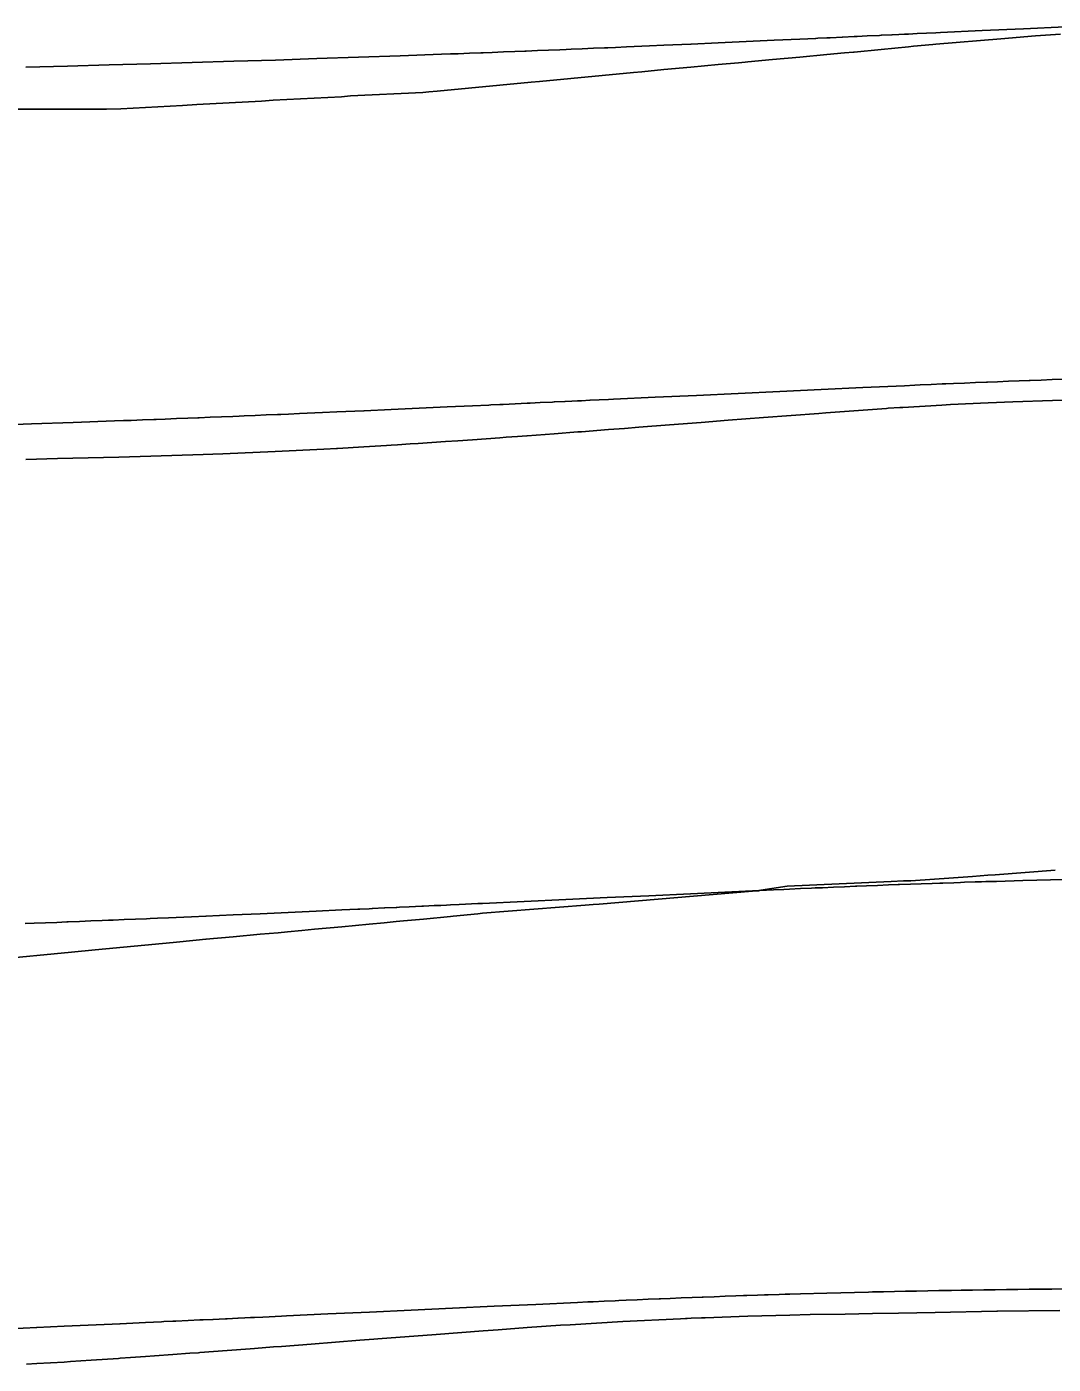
# Model space of a CAD drawing. Extents: x -70 to 701944, y -4 to 666871.
# Drawn here: x 697823.7 to 698070.7, y 666508.1 to 666829.7 of the extents above; entities that cross this region are included whole.
import ezdxf

# ---------------------------------------------------------------- set-up
doc = ezdxf.new("R2010")
doc.units = 0
for name, color, linetype in [('R_Fin Surface', 7, 'Continuous'), ('R_No Plot', 7, 'Continuous'), ('T_Notes', 7, 'Continuous')]:
    doc.layers.add(name, color=color, linetype=linetype)

msp = doc.modelspace()

# ---------------------------------------------------------------- linework, layer by layer
at = {"layer": 'R_Fin Surface'}
for points in [[(697823.54, 666820), (697833.54, 666820.26), (697843.54, 666820.52), (697853.54, 666820.79), (697863.54, 666821.08), (697873.54, 666821.39), (697883.54, 666821.7), (697893.54, 666822.03), (697903.54, 666822.37), (697913.54, 666822.72), (697923.54, 666823.08), (697925.71, 666823.16), (697927.53, 666823.23), (697930.26, 666823.33), (697932.98, 666823.44), (697933.54, 666823.46), (697935.71, 666823.54), (697938.43, 666823.65), (697941.15, 666823.75), (697943.54, 666823.85), (697943.87, 666823.86), (697946.58, 666823.97), (697949.29, 666824.08), (697951.99, 666824.19), (697953.54, 666824.25), (697954.68, 666824.3), (697957.37, 666824.41), (697960.04, 666824.52), (697962.71, 666824.63), (697963.54, 666824.67), (697965.37, 666824.74), (697968.02, 666824.86), (697973.54, 666825.09), (697976.97, 666825.24), (697976.97, 666825.24), (697976.98, 666825.24), (697983.52, 666825.53), (697983.52, 666825.53), (697983.54, 666825.53), (697990.06, 666825.83), (697990.06, 666825.83), (698003.54, 666826.45), (698003.55, 666826.45), (698009.68, 666826.74), (698013.54, 666826.91), (698013.54, 666826.91), (698014.04, 666826.94), (698014.04, 666826.94), (698014.05, 666826.94), (698016.23, 666827.04), (698016.99, 666827.07), (698016.99, 666827.07), (698016.99, 666827.07), (698019.95, 666827.21), (698019.95, 666827.21), (698022.77, 666827.34), (698022.92, 666827.35), (698023.54, 666827.38), (698023.54, 666827.38), (698025.9, 666827.49), (698025.9, 666827.49), (698025.91, 666827.49), (698028.9, 666827.63), (698029.31, 666827.65), (698029.31, 666827.65), (698031.89, 666827.77), (698031.9, 666827.77), (698031.9, 666827.77), (698033.54, 666827.84), (698034.9, 666827.91), (698034.9, 666827.91), (698034.9, 666827.91), (698035.85, 666827.95), (698037.91, 666828.05), (698037.91, 666828.05), (698037.92, 666828.05), (698042.39, 666828.26), (698043.54, 666828.31), (698053.54, 666828.77), (698063.54, 666829.24), (698073.54, 666829.7)], [(697814.87, 666733.84), (697824.87, 666734.18), (697834.87, 666734.54), (697844.87, 666734.9), (697847.04, 666734.98), (697848.85, 666735.05), (697851.58, 666735.15), (697854.31, 666735.26), (697854.87, 666735.28), (697857.03, 666735.36), (697859.76, 666735.47), (697862.48, 666735.57), (697864.87, 666735.67), (697865.19, 666735.68), (697867.9, 666735.79), (697870.61, 666735.9), (697873.31, 666736.01), (697874.87, 666736.07), (697876, 666736.12), (697878.69, 666736.23), (697881.36, 666736.34), (697884.03, 666736.45), (697884.87, 666736.48), (697886.69, 666736.56), (697889.34, 666736.67), (697894.87, 666736.91), (697898.3, 666737.06), (697898.3, 666737.06), (697898.3, 666737.06), (697904.84, 666737.35), (697904.84, 666737.35), (697904.87, 666737.35), (697911.38, 666737.65), (697911.38, 666737.65), (697924.87, 666738.27), (697924.87, 666738.27), (697931, 666738.55), (697934.86, 666738.73), (697934.87, 666738.73), (697935.37, 666738.76), (697935.37, 666738.76), (697935.37, 666738.76), (697937.55, 666738.86), (697938.31, 666738.89), (697938.31, 666738.89), (697938.31, 666738.89), (697941.27, 666739.03), (697941.27, 666739.03), (697944.09, 666739.16), (697944.24, 666739.17), (697944.87, 666739.2), (697944.87, 666739.2), (697947.22, 666739.31), (697947.22, 666739.31), (697947.23, 666739.31), (697950.22, 666739.45), (697950.63, 666739.47), (697950.63, 666739.47), (697953.22, 666739.59), (697953.22, 666739.59), (697953.22, 666739.59), (697954.87, 666739.66), (697956.22, 666739.73), (697956.22, 666739.73), (697956.22, 666739.73), (697957.17, 666739.77), (697959.23, 666739.87), (697959.24, 666739.87), (697959.24, 666739.87), (697963.71, 666740.07), (697964.87, 666740.13), (697974.87, 666740.59), (697984.87, 666741.06), (697994.87, 666741.52), (698004.87, 666741.99), (698014.87, 666742.45), (698024.87, 666742.92), (698034.87, 666743.38), (698037.37, 666743.5), (698038.69, 666743.56), (698041.34, 666743.68), (698043.99, 666743.8), (698044.87, 666743.84), (698046.64, 666743.91), (698049.29, 666744.03), (698051.94, 666744.14), (698054.59, 666744.25), (698054.87, 666744.26), (698057.23, 666744.35), (698059.87, 666744.46), (698062.51, 666744.56), (698064.87, 666744.65), (698065.15, 666744.66), (698067.77, 666744.75), (698070.4, 666744.85), (698073.01, 666744.94)], [(697823.39, 666614.03), (697825.56, 666614.11), (697828.28, 666614.22), (697831, 666614.32), (697833.39, 666614.42), (697833.72, 666614.43), (697836.43, 666614.54), (697839.14, 666614.65), (697841.84, 666614.76), (697843.39, 666614.82), (697844.53, 666614.87), (697847.21, 666614.98), (697849.89, 666615.09), (697852.56, 666615.2), (697853.39, 666615.23), (697855.22, 666615.31), (697857.87, 666615.42), (697863.39, 666615.66), (697866.82, 666615.81), (697866.82, 666615.81), (697866.83, 666615.81), (697873.37, 666616.1), (697873.37, 666616.1), (697873.39, 666616.1), (697879.91, 666616.4), (697879.91, 666616.4), (697893.39, 666617.02), (697893.39, 666617.02), (697899.53, 666617.3), (697903.39, 666617.48), (697903.39, 666617.48), (697903.89, 666617.51), (697903.89, 666617.51), (697903.9, 666617.51), (697906.07, 666617.61), (697906.84, 666617.64), (697906.84, 666617.64), (697906.84, 666617.64), (697909.8, 666617.78), (697909.8, 666617.78), (697912.62, 666617.91), (697912.77, 666617.92), (697913.39, 666617.95), (697913.39, 666617.95), (697915.75, 666618.06), (697915.75, 666618.06), (697915.76, 666618.06), (697918.75, 666618.2), (697919.16, 666618.22), (697919.16, 666618.22), (697921.74, 666618.34), (697921.75, 666618.34), (697921.75, 666618.34), (697923.39, 666618.41), (697924.75, 666618.48), (697924.75, 666618.48), (697924.75, 666618.48), (697925.7, 666618.52), (697927.76, 666618.61), (697927.76, 666618.61), (697927.77, 666618.62), (697932.24, 666618.82), (697933.39, 666618.88), (697943.39, 666619.34), (697953.39, 666619.81), (697963.39, 666620.27), (697973.39, 666620.74), (697983.39, 666621.2), (697993.39, 666621.67), (698003.39, 666622.13), (698005.89, 666622.25), (698007.22, 666622.31), (698009.87, 666622.43), (698012.52, 666622.55), (698013.39, 666622.59), (698015.17, 666622.66), (698017.82, 666622.78), (698020.47, 666622.89), (698023.12, 666623), (698023.39, 666623.01), (698025.76, 666623.1), (698028.4, 666623.21), (698031.04, 666623.31), (698033.39, 666623.4), (698033.67, 666623.41), (698036.3, 666623.5), (698038.92, 666623.6), (698041.54, 666623.69), (698043.39, 666623.75), (698044.15, 666623.78), (698046.75, 666623.86), (698048.39, 666623.92), (698049.34, 666623.95), (698051.92, 666624.03), (698053.39, 666624.07), (698054.49, 666624.11), (698057.05, 666624.18), (698063.39, 666624.36), (698073.39, 666624.61)], [(697819.62, 666516.61), (697826.16, 666516.9), (697826.16, 666516.9), (697826.19, 666516.9), (697832.7, 666517.19), (697832.7, 666517.19), (697846.19, 666517.81), (697846.19, 666517.81), (697852.33, 666518.1), (697856.18, 666518.28), (697856.19, 666518.28), (697856.69, 666518.3), (697856.69, 666518.3), (697856.69, 666518.3), (697858.87, 666518.4), (697859.63, 666518.44), (697859.63, 666518.44), (697859.63, 666518.44), (697862.59, 666518.58), (697862.59, 666518.58), (697865.41, 666518.71), (697865.56, 666518.71), (697866.19, 666518.74), (697866.19, 666518.74), (697868.54, 666518.85), (697868.55, 666518.85), (697868.55, 666518.85), (697871.54, 666518.99), (697871.95, 666519.01), (697871.95, 666519.01), (697874.54, 666519.13), (697874.54, 666519.13), (697874.54, 666519.13), (697876.19, 666519.21), (697877.54, 666519.27), (697877.54, 666519.27), (697877.55, 666519.27), (697878.49, 666519.31), (697880.56, 666519.41), (697880.56, 666519.41), (697880.56, 666519.41), (697885.03, 666519.62), (697886.19, 666519.67), (697896.19, 666520.14), (697906.19, 666520.6), (697916.19, 666521.07), (697926.19, 666521.53), (697936.19, 666522), (697946.19, 666522.46), (697956.19, 666522.93), (697958.69, 666523.04), (697960.02, 666523.1), (697962.66, 666523.22), (697965.31, 666523.34), (697966.19, 666523.38), (697967.96, 666523.46), (697970.61, 666523.57), (697973.26, 666523.68), (697975.91, 666523.79), (697976.19, 666523.8), (697978.55, 666523.9), (697981.2, 666524), (697983.83, 666524.1), (697986.19, 666524.19), (697986.47, 666524.2), (697989.09, 666524.3), (697991.72, 666524.39), (697994.33, 666524.48), (697996.19, 666524.55), (697996.94, 666524.57), (697999.54, 666524.66), (698001.19, 666524.71), (698002.13, 666524.74), (698004.71, 666524.82), (698006.19, 666524.87), (698007.28, 666524.9), (698009.84, 666524.98), (698016.19, 666525.16), (698026.19, 666525.41), (698027.16, 666525.43), (698029.8, 666525.49), (698032.46, 666525.55), (698035.12, 666525.61), (698036.19, 666525.63), (698037.79, 666525.66), (698040.47, 666525.71), (698043.16, 666525.76), (698045.86, 666525.81), (698046.19, 666525.82), (698048.56, 666525.86), (698051.27, 666525.9), (698053.99, 666525.94), (698056.19, 666525.97), (698056.71, 666525.98), (698059.43, 666526.01), (698062.16, 666526.04), (698064.89, 666526.07), (698066.19, 666526.09), (698067.63, 666526.1), (698070.36, 666526.13), (698073.09, 666526.15)]]:
    msp.add_lwpolyline(points, dxfattribs=at)
at = {"layer": 'R_No Plot'}
for points in [[(697816.93, 666809.88), (697839.67, 666809.85), (697842.94, 666809.9), (697846.36, 666809.94), (697861.24, 666810.74), (697864.62, 666811), (697880.24, 666811.82), (697883.05, 666812.04), (697899.47, 666812.88), (697901.65, 666813.05), (697918.98, 666813.93), (697920.46, 666814.04), (697922.44, 666814.24), (697945.07, 666816.37), (697947.08, 666816.57), (697969.67, 666818.7), (697971.71, 666818.9), (697976.97, 666819.4), (697976.97, 666819.4), (697983.52, 666819.99), (697990.06, 666820.59), (697994.96, 666821.04), (697996.6, 666821.19), (697997.24, 666821.26), (698003.14, 666821.8), (698009.68, 666822.4), (698016.23, 666823.01), (698020.45, 666823.4), (698022.6, 666823.61), (698022.77, 666823.63), (698029.31, 666824.26), (698035.85, 666824.91), (698037.08, 666825.03), (698041.74, 666825.47), (698042.39, 666825.52), (698058.04, 666826.76), (698066.43, 666827.55), (698072.45, 666827.94)], [(697823.54, 666725.66), (697831.16, 666725.84), (697838.52, 666726.01), (697845.92, 666726.21), (697853.57, 666726.41), (697866.2, 666726.83), (697868.53, 666726.91), (697870.91, 666727.01), (697883.53, 666727.54), (697895.22, 666728.14), (697898.3, 666728.3), (697898.3, 666728.3), (697898.51, 666728.31), (697904.84, 666728.69), (697910.27, 666729.02), (697911.38, 666729.09), (697912.95, 666729.18), (697916, 666729.38), (697917.92, 666729.51), (697924.46, 666729.94), (697927.42, 666730.14), (697931, 666730.4), (697937.55, 666730.87), (697939.06, 666730.97), (697941.78, 666731.17), (697944.01, 666731.34), (697944.09, 666731.35), (697950.63, 666731.83), (697956.28, 666732.25), (697957.17, 666732.31), (697963.71, 666732.82), (697967.57, 666733.11), (697970.99, 666733.37), (697978.39, 666733.94), (697986.01, 666734.54), (697992.48, 666735.07), (698000.98, 666735.73), (698014.27, 666736.73), (698015.96, 666736.86), (698030.56, 666737.92), (698030.95, 666737.95), (698033.73, 666738.11), (698034.48, 666738.15), (698043.9, 666738.7), (698045.96, 666738.83), (698055.03, 666739.23), (698060.97, 666739.51), (698070.48, 666739.81), (698075.98, 666740)], [(697816.05, 666605.43), (697834.54, 666607.18), (697840.23, 666607.74), (697858.98, 666609.51), (697864.47, 666610.05), (697866.82, 666610.27), (697866.82, 666610.27), (697873.37, 666610.86), (697879.91, 666611.45), (697884.19, 666611.84), (697886.45, 666612.06), (697889.92, 666612.39), (697892.99, 666612.67), (697899.53, 666613.27), (697906.07, 666613.88), (697909.69, 666614.21), (697912.62, 666614.49), (697914.33, 666614.65), (697919.16, 666615.12), (697925.7, 666615.76), (697926.3, 666615.82), (697932.24, 666616.39), (697933.36, 666616.5), (697958.07, 666618.45), (697960.02, 666618.63), (697961.42, 666618.72), (697998.3, 666621.83), (697999.61, 666621.92), (697999.79, 666621.93), (697999.98, 666621.98), (698000.34, 666622.03), (698006.68, 666623.06), (698031.68, 666624.15), (698034.61, 666624.29), (698036.38, 666624.34), (698051.28, 666625.39), (698054.91, 666625.64), (698056.73, 666625.79), (698071.1, 666626.85)], [(697823.64, 666508.05), (697826.16, 666508.2), (697832.7, 666508.59), (697834.23, 666508.68), (697839.24, 666509.02), (697845.78, 666509.46), (697846.19, 666509.49), (697848.69, 666509.66), (697852.33, 666509.92), (697854.46, 666510.07), (697858.87, 666510.38), (697862.99, 666510.68), (697865.05, 666510.83), (697865.41, 666510.85), (697871.95, 666511.35), (697877.49, 666511.78), (697878.49, 666511.86), (697883.06, 666512.21), (697885.03, 666512.36), (697892.18, 666512.89), (697903.84, 666513.81), (697907.22, 666514.08), (697908.23, 666514.16), (697922.19, 666515.24), (697933.54, 666516.09), (697937.15, 666516.36), (697944.08, 666516.86), (697952.15, 666517.42), (697954.5, 666517.56), (697967.16, 666518.32), (697980.99, 666519), (697982.17, 666519.06), (697982.6, 666519.08), (697983.57, 666519.11), (697986.08, 666519.2), (697986.97, 666519.23), (697997.18, 666519.58), (698007.28, 666519.86), (698012.2, 666519.98), (698020.63, 666520.13), (698027.21, 666520.26), (698033.42, 666520.36), (698042.23, 666520.49), (698057.14, 666520.78), (698057.25, 666520.79), (698057.29, 666520.79), (698072.24, 666520.94)]]:
    msp.add_lwpolyline(points, dxfattribs=at)
at = {"layer": 'T_Notes'}
for points in [[(698073.54, 666829.7), (698063.54, 666829.24), (698053.54, 666828.77), (698043.54, 666828.31), (698042.39, 666828.26), (698037.91, 666828.05), (698035.85, 666827.95), (698034.9, 666827.91), (698033.54, 666827.84), (698031.89, 666827.77), (698029.31, 666827.65), (698028.9, 666827.63), (698025.9, 666827.49), (698023.54, 666827.38), (698022.92, 666827.35), (698022.77, 666827.34), (698019.95, 666827.21), (698016.99, 666827.07), (698016.23, 666827.04), (698014.04, 666826.94), (698013.54, 666826.91), (698009.68, 666826.74), (698003.54, 666826.45), (697990.06, 666825.83), (697983.54, 666825.53), (697983.52, 666825.53), (697976.97, 666825.24), (697973.54, 666825.09), (697968.02, 666824.86), (697965.37, 666824.74), (697963.54, 666824.67), (697962.71, 666824.63), (697960.04, 666824.52), (697957.37, 666824.41), (697954.68, 666824.3), (697953.54, 666824.25), (697951.99, 666824.19), (697949.29, 666824.08), (697946.58, 666823.97), (697943.87, 666823.86), (697943.54, 666823.85), (697941.15, 666823.75), (697938.43, 666823.65), (697935.71, 666823.54), (697933.54, 666823.46), (697932.98, 666823.44), (697930.26, 666823.33), (697927.53, 666823.23), (697925.71, 666823.16), (697923.54, 666823.08), (697913.54, 666822.72), (697903.54, 666822.37), (697893.54, 666822.03), (697883.54, 666821.7), (697873.54, 666821.39), (697863.54, 666821.08), (697853.54, 666820.79), (697843.54, 666820.52), (697833.54, 666820.26), (697823.54, 666820)], [(697816.93, 666809.88), (697839.67, 666809.85), (697842.94, 666809.9), (697846.36, 666809.94), (697861.24, 666810.74), (697864.62, 666811), (697880.24, 666811.82), (697883.05, 666812.04), (697899.47, 666812.88), (697901.65, 666813.05), (697918.98, 666813.93), (697920.46, 666814.04), (697922.44, 666814.24), (697945.07, 666816.37), (697947.08, 666816.57), (697969.67, 666818.7), (697971.71, 666818.9), (697976.97, 666819.4), (697983.52, 666819.99), (697990.06, 666820.59), (697994.96, 666821.04), (697996.6, 666821.19), (697997.24, 666821.26), (698003.14, 666821.8), (698009.68, 666822.4), (698016.23, 666823.01), (698020.45, 666823.4), (698022.6, 666823.61), (698022.77, 666823.63), (698029.31, 666824.26), (698035.85, 666824.91), (698037.08, 666825.03), (698041.74, 666825.47), (698042.39, 666825.52), (698058.04, 666826.76), (698066.43, 666827.55), (698072.45, 666827.94)], [(698073.01, 666744.94), (698070.4, 666744.85), (698067.77, 666744.75), (698065.15, 666744.66), (698064.87, 666744.65), (698062.51, 666744.56), (698059.87, 666744.46), (698057.23, 666744.35), (698054.87, 666744.26), (698054.59, 666744.25), (698051.94, 666744.14), (698049.29, 666744.03), (698046.64, 666743.91), (698044.87, 666743.84), (698043.99, 666743.8), (698041.34, 666743.68), (698038.69, 666743.56), (698037.37, 666743.5), (698034.87, 666743.38), (698024.87, 666742.92), (698014.87, 666742.45), (698004.87, 666741.99), (697994.87, 666741.52), (697984.87, 666741.06), (697974.87, 666740.59), (697964.87, 666740.13), (697963.71, 666740.07), (697959.23, 666739.87), (697957.17, 666739.77), (697956.22, 666739.73), (697954.87, 666739.66), (697953.22, 666739.59), (697950.63, 666739.47), (697950.22, 666739.45), (697947.22, 666739.31), (697944.87, 666739.2), (697944.24, 666739.17), (697944.09, 666739.16), (697941.27, 666739.03), (697938.31, 666738.89), (697937.55, 666738.86), (697935.37, 666738.76), (697934.86, 666738.73), (697931, 666738.55), (697924.87, 666738.27), (697911.38, 666737.65), (697904.87, 666737.35), (697904.84, 666737.35), (697898.3, 666737.06), (697894.87, 666736.91), (697889.34, 666736.67), (697886.69, 666736.56), (697884.87, 666736.48), (697884.03, 666736.45), (697881.36, 666736.34), (697878.69, 666736.23), (697876, 666736.12), (697874.87, 666736.07), (697873.31, 666736.01), (697870.61, 666735.9), (697867.9, 666735.79), (697865.19, 666735.68), (697864.87, 666735.67), (697862.48, 666735.57), (697859.76, 666735.47), (697857.03, 666735.36), (697854.87, 666735.28), (697854.31, 666735.26), (697851.58, 666735.15), (697848.85, 666735.05), (697847.04, 666734.98), (697844.87, 666734.9), (697834.87, 666734.54), (697824.87, 666734.18), (697814.87, 666733.84)], [(697823.54, 666725.66), (697831.16, 666725.84), (697838.52, 666726.01), (697845.92, 666726.21), (697853.57, 666726.41), (697866.2, 666726.83), (697868.53, 666726.91), (697870.91, 666727.01), (697883.53, 666727.54), (697895.22, 666728.14), (697898.3, 666728.3), (697898.51, 666728.31), (697904.84, 666728.69), (697910.27, 666729.02), (697911.38, 666729.09), (697912.95, 666729.18), (697916, 666729.38), (697917.92, 666729.51), (697924.46, 666729.94), (697927.42, 666730.14), (697931, 666730.4), (697937.55, 666730.87), (697939.06, 666730.97), (697941.78, 666731.17), (697944.01, 666731.34), (697944.09, 666731.35), (697950.63, 666731.83), (697956.28, 666732.25), (697957.17, 666732.31), (697963.71, 666732.82), (697967.57, 666733.11), (697970.99, 666733.37), (697978.39, 666733.94), (697986.01, 666734.54), (697992.48, 666735.07), (698000.98, 666735.73), (698014.27, 666736.73), (698015.96, 666736.86), (698030.56, 666737.92), (698030.95, 666737.95), (698033.73, 666738.11), (698034.48, 666738.15), (698043.9, 666738.7), (698045.96, 666738.83), (698055.03, 666739.23), (698060.97, 666739.51), (698070.48, 666739.81), (698075.98, 666740)], [(698071.1, 666626.85), (698056.73, 666625.79), (698054.91, 666625.64), (698051.28, 666625.39), (698036.38, 666624.34), (698034.61, 666624.29), (698031.68, 666624.15), (698006.68, 666623.06), (698000.34, 666622.03), (697999.98, 666621.98), (697999.94, 666621.97)], [(697999.94, 666621.97), (698003.39, 666622.13), (698005.89, 666622.25), (698007.22, 666622.31), (698009.87, 666622.43), (698012.52, 666622.55), (698013.39, 666622.59), (698015.17, 666622.66), (698017.82, 666622.78), (698020.47, 666622.89), (698023.12, 666623), (698023.39, 666623.01), (698025.76, 666623.1), (698028.4, 666623.21), (698031.04, 666623.31), (698033.39, 666623.4), (698033.67, 666623.41), (698036.3, 666623.5), (698038.92, 666623.6), (698041.54, 666623.69), (698043.39, 666623.75), (698044.15, 666623.78), (698046.75, 666623.86), (698048.39, 666623.92), (698049.34, 666623.95), (698051.92, 666624.03), (698053.39, 666624.07), (698054.49, 666624.11), (698057.05, 666624.18), (698063.39, 666624.36), (698073.39, 666624.61)], [(697816.05, 666605.43), (697834.54, 666607.18), (697840.23, 666607.74), (697858.98, 666609.51), (697864.47, 666610.05), (697866.82, 666610.27), (697873.37, 666610.86), (697879.91, 666611.45), (697884.19, 666611.84), (697886.45, 666612.06), (697889.92, 666612.39), (697892.99, 666612.67), (697899.53, 666613.27), (697906.07, 666613.88), (697909.69, 666614.21), (697912.62, 666614.49), (697914.33, 666614.65), (697919.16, 666615.12), (697925.7, 666615.76), (697926.3, 666615.82), (697932.24, 666616.39), (697933.36, 666616.5), (697958.07, 666618.45), (697960.02, 666618.63), (697961.42, 666618.72), (697998.3, 666621.83), (697999.61, 666621.92), (697999.79, 666621.93), (697999.94, 666621.97)], [(697999.94, 666621.97), (697993.39, 666621.67), (697983.39, 666621.2), (697973.39, 666620.74), (697963.39, 666620.27), (697953.39, 666619.81), (697943.39, 666619.34), (697933.39, 666618.88), (697932.24, 666618.82), (697927.76, 666618.61), (697925.7, 666618.52), (697924.75, 666618.48), (697923.39, 666618.41), (697921.74, 666618.34), (697919.16, 666618.22), (697918.75, 666618.2), (697915.75, 666618.06), (697913.39, 666617.95), (697912.77, 666617.92), (697912.62, 666617.91), (697909.8, 666617.78), (697906.84, 666617.64), (697906.07, 666617.61), (697903.89, 666617.51), (697903.39, 666617.48), (697899.53, 666617.3), (697893.39, 666617.02), (697879.91, 666616.4), (697873.39, 666616.1), (697873.37, 666616.1), (697866.82, 666615.81), (697863.39, 666615.66), (697857.87, 666615.42), (697855.22, 666615.31), (697853.39, 666615.23), (697852.56, 666615.2), (697849.89, 666615.09), (697847.21, 666614.98), (697844.53, 666614.87), (697843.39, 666614.82), (697841.84, 666614.76), (697839.14, 666614.65), (697836.43, 666614.54), (697833.72, 666614.43), (697833.39, 666614.42), (697831, 666614.32), (697828.28, 666614.22), (697825.56, 666614.11), (697823.39, 666614.03)], [(698073.09, 666526.15), (698070.36, 666526.13), (698067.63, 666526.1), (698066.19, 666526.09), (698064.89, 666526.07), (698062.16, 666526.04), (698059.43, 666526.01), (698056.71, 666525.98), (698056.19, 666525.97), (698053.99, 666525.94), (698051.27, 666525.9), (698048.56, 666525.86), (698046.19, 666525.82), (698045.86, 666525.81), (698043.16, 666525.76), (698040.47, 666525.71), (698037.79, 666525.66), (698036.19, 666525.63), (698035.12, 666525.61), (698032.46, 666525.55), (698029.8, 666525.49), (698027.16, 666525.43), (698026.19, 666525.41), (698016.19, 666525.16), (698009.84, 666524.98), (698007.28, 666524.9), (698006.19, 666524.87), (698004.71, 666524.82), (698002.13, 666524.74), (698001.19, 666524.71), (697999.54, 666524.66), (697996.94, 666524.57), (697996.19, 666524.55), (697994.33, 666524.48), (697991.72, 666524.39), (697989.09, 666524.3), (697986.47, 666524.2), (697986.19, 666524.19), (697983.83, 666524.1), (697981.2, 666524), (697978.55, 666523.9), (697976.19, 666523.8), (697975.91, 666523.79), (697973.26, 666523.68), (697970.61, 666523.57), (697967.96, 666523.46), (697966.19, 666523.38), (697965.31, 666523.34), (697962.66, 666523.22), (697960.02, 666523.1), (697958.69, 666523.04), (697956.19, 666522.93), (697946.19, 666522.46), (697936.19, 666522), (697926.19, 666521.53), (697916.19, 666521.07), (697906.19, 666520.6), (697896.19, 666520.14), (697886.19, 666519.67), (697885.03, 666519.62), (697880.56, 666519.41), (697878.49, 666519.31), (697877.54, 666519.27), (697876.19, 666519.21), (697874.54, 666519.13), (697871.95, 666519.01), (697871.54, 666518.99), (697868.54, 666518.85), (697866.19, 666518.74), (697865.56, 666518.71), (697865.41, 666518.71), (697862.59, 666518.58), (697859.63, 666518.44), (697858.87, 666518.4), (697856.69, 666518.3), (697856.18, 666518.28), (697852.33, 666518.1), (697846.19, 666517.81), (697832.7, 666517.19), (697826.19, 666516.9), (697826.16, 666516.9), (697819.62, 666516.61)], [(697823.64, 666508.05), (697826.16, 666508.2), (697832.7, 666508.59), (697834.23, 666508.68), (697839.24, 666509.02), (697845.78, 666509.46), (697846.19, 666509.49), (697848.69, 666509.66), (697852.33, 666509.92), (697854.46, 666510.07), (697858.87, 666510.38), (697862.99, 666510.68), (697865.05, 666510.83), (697865.41, 666510.85), (697871.95, 666511.35), (697877.49, 666511.78), (697878.49, 666511.86), (697883.06, 666512.21), (697885.03, 666512.36), (697892.18, 666512.89), (697903.84, 666513.81), (697907.22, 666514.08), (697908.23, 666514.16), (697922.19, 666515.24), (697933.54, 666516.09), (697937.15, 666516.36), (697944.08, 666516.86), (697952.15, 666517.42), (697954.5, 666517.56), (697967.16, 666518.32), (697980.99, 666519), (697982.17, 666519.06), (697982.6, 666519.08), (697983.57, 666519.11), (697986.08, 666519.2), (697986.97, 666519.23), (697997.18, 666519.58), (698007.28, 666519.86), (698012.2, 666519.98), (698020.63, 666520.13), (698027.21, 666520.26), (698033.42, 666520.36), (698042.23, 666520.49), (698057.14, 666520.78), (698057.25, 666520.79), (698057.29, 666520.79), (698072.24, 666520.94)]]:
    msp.add_lwpolyline(points, dxfattribs=at)

doc.saveas('drawing.dxf')
